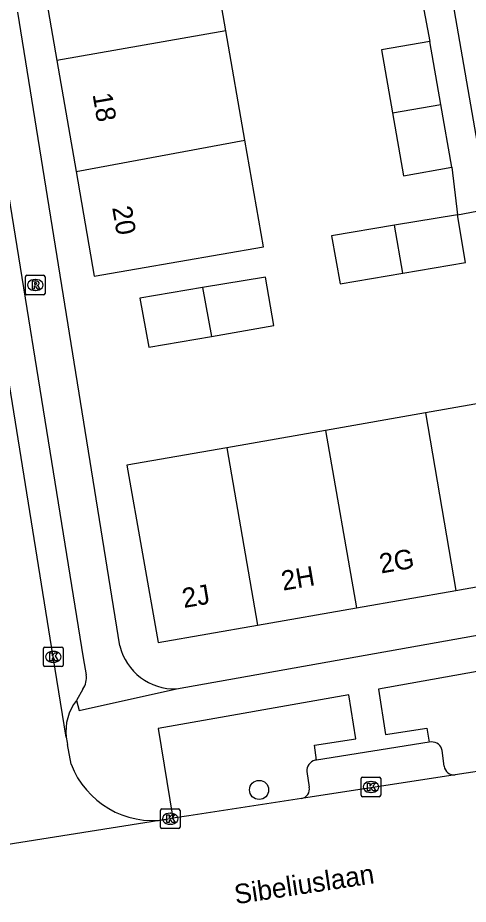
# Model space of a CAD drawing. Extents: x 160158 to 160921, y 381517 to 382041.
# Drawn here: x 160426.63 to 160449.66, y 381517.34 to 381562.61 of the extents above; entities that cross this region are included whole.
import ezdxf

# ---------------------------------------------------------------- set-up
doc = ezdxf.new("R2010")
doc.units = 0
for name, color, linetype in [('IMGEO_Boom', 7, 'Continuous'), ('IMGEO_Kolk', 7, 'Continuous'), ('IMGEO_Openbare_ruimte_label', 7, 'Continuous'), ('IMGEO_Pand', 7, 'Continuous'), ('IMGEO_Pand_nummerreeks', 7, 'Continuous'), ('IMGEO_Parkeervlak_open', 7, 'Continuous'), ('IMGEO_Rijbaan_lokaal_gesloten', 7, 'Continuous'), ('IMGEO_Rijbaan_lokaal_open', 7, 'Continuous'), ('IMGEO_Rioolput', 7, 'Continuous'), ('IMGEO_Voetpad_open', 7, 'Continuous')]:
    doc.layers.add(name, color=color, linetype=linetype)

msp = doc.modelspace()

# ---------------------------------------------------------------- linework, layer by layer
at = {"layer": 'IMGEO_Boom'}
msp.add_circle((160438.968, 381523.175), 0.489, dxfattribs=at)
at = {"layer": 'IMGEO_Kolk'}
for p, q in [((160427.947, 381529.547), (160427.947, 381530.399)), ((160428.022, 381530.473), (160428.874, 381530.473)), ((160428.948, 381530.399), (160428.948, 381529.547)), ((160428.435, 381530.253), (160428.46, 381530.253)), ((160428.874, 381529.473), (160428.022, 381529.473)), ((160428.458, 381529.693), (160428.433, 381529.693)), ((160444.187, 381522.9), (160444.187, 381523.752)), ((160444.262, 381523.826), (160445.114, 381523.826)), ((160444.675, 381523.606), (160444.7, 381523.606)), ((160445.188, 381523.752), (160445.188, 381522.9)), ((160444.698, 381523.046), (160444.673, 381523.046)), ((160445.114, 381522.826), (160444.262, 381522.826)), ((160434.002, 381522.203), (160434.854, 381522.203)), ((160433.927, 381521.277), (160433.927, 381522.129)), ((160434.415, 381521.983), (160434.44, 381521.983)), ((160434.928, 381522.129), (160434.928, 381521.277)), ((160434.438, 381521.423), (160434.413, 381521.423)), ((160434.854, 381521.203), (160434.002, 381521.203))]:
    msp.add_line(p, q, dxfattribs=at)
for points in [[(160427.947, 381529.547), (160427.947, 381530.399)], [(160428.022, 381530.473), (160428.874, 381530.473)], [(160428.948, 381530.399), (160428.948, 381529.547)], [(160428.268, 381530.173), (160428.391, 381530.173), (160428.391, 381530.022), (160428.521, 381530.173), (160428.685, 381530.173), (160428.539, 381530.022), (160428.692, 381529.773), (160428.54, 381529.773), (160428.455, 381529.937), (160428.391, 381529.87), (160428.391, 381529.773), (160428.268, 381529.773), (160428.268, 381530.173)], [(160428.874, 381529.473), (160428.022, 381529.473)], [(160444.187, 381522.9), (160444.187, 381523.752)], [(160444.262, 381523.826), (160445.114, 381523.826)], [(160444.508, 381523.526), (160444.631, 381523.526), (160444.631, 381523.375), (160444.761, 381523.526), (160444.925, 381523.526), (160444.779, 381523.375), (160444.932, 381523.126), (160444.78, 381523.126), (160444.695, 381523.29), (160444.631, 381523.223), (160444.631, 381523.126), (160444.508, 381523.126), (160444.508, 381523.526)], [(160445.188, 381523.752), (160445.188, 381522.9)], [(160445.114, 381522.826), (160444.262, 381522.826)], [(160434.002, 381522.203), (160434.854, 381522.203)], [(160433.927, 381521.277), (160433.927, 381522.129)], [(160434.248, 381521.903), (160434.371, 381521.903), (160434.371, 381521.752), (160434.501, 381521.903), (160434.665, 381521.903), (160434.519, 381521.752), (160434.672, 381521.503), (160434.52, 381521.503), (160434.435, 381521.667), (160434.371, 381521.6), (160434.371, 381521.503), (160434.248, 381521.503), (160434.248, 381521.903)], [(160434.928, 381522.129), (160434.928, 381521.277)], [(160434.854, 381521.203), (160434.002, 381521.203)]]:
    msp.add_lwpolyline(points, dxfattribs=at)
for centre, start, end in [((160428.024, 381530.397), 91.552, 178.448), ((160428.024, 381530.397), 91.552, 178.448), ((160428.872, 381530.397), 1.552, 88.448), ((160428.872, 381530.397), 1.552, 88.448), ((160428.024, 381529.549), 181.552, 268.448), ((160428.024, 381529.549), 181.552, 268.448), ((160428.872, 381529.549), 271.552, 358.448), ((160428.872, 381529.549), 271.552, 358.448), ((160444.264, 381523.75), 91.552, 178.448), ((160444.264, 381523.75), 91.552, 178.448), ((160445.112, 381523.75), 1.552, 88.448), ((160445.112, 381523.75), 1.552, 88.448), ((160444.264, 381522.902), 181.552, 268.448), ((160444.264, 381522.902), 181.552, 268.448), ((160445.112, 381522.902), 271.552, 358.448), ((160445.112, 381522.902), 271.552, 358.448), ((160434.004, 381522.127), 91.552, 178.448), ((160434.004, 381522.127), 91.552, 178.448), ((160434.852, 381522.127), 1.552, 88.448), ((160434.852, 381522.127), 1.552, 88.448), ((160434.004, 381521.279), 181.552, 268.448), ((160434.004, 381521.279), 181.552, 268.448), ((160434.852, 381521.279), 271.552, 358.448), ((160434.852, 381521.279), 271.552, 358.448)]:
    msp.add_arc(centre, 0.0765, start, end, dxfattribs=at)
for centre, major_axis, ratio, start_param, end_param in [((160428.434, 381529.973), (-0.387, 0.002), 0.722429, 4.712389, 7.853982), ((160428.459, 381529.973), (-0.39, 0.002), 0.717154, 1.570796, 4.712389), ((160444.674, 381523.326), (-0.387, 0.002), 0.722429, 4.712389, 7.853982), ((160444.699, 381523.326), (-0.39, 0.002), 0.717154, 1.570796, 4.712389), ((160434.414, 381521.703), (-0.387, 0.002), 0.722429, 4.712389, 7.853982), ((160434.439, 381521.703), (-0.39, 0.002), 0.717154, 1.570796, 4.712389)]:
    msp.add_ellipse(centre, major_axis=major_axis, ratio=ratio, start_param=start_param, end_param=end_param, dxfattribs=at)
at = {"layer": 'IMGEO_Pand'}
for points in [[(160437.271, 381561.934), (160436.314, 381567.442)], [(160427.667, 381565.936), (160428.625, 381560.43)], [(160437.271, 381561.934), (160428.625, 381560.43)], [(160438.24, 381556.361), (160437.271, 381561.934)], [(160447.703, 381561.4), (160445.235, 381560.965), (160445.794, 381557.754)], [(160448.265, 381558.188), (160447.703, 381561.4)], [(160428.625, 381560.43), (160429.609, 381554.764)], [(160445.794, 381557.754), (160448.265, 381558.188)], [(160448.827, 381554.975), (160448.265, 381558.188)], [(160445.794, 381557.754), (160446.353, 381554.542), (160448.827, 381554.975)], [(160429.609, 381554.764), (160438.24, 381556.361)], [(160429.609, 381554.764), (160430.539, 381549.416), (160439.186, 381550.919), (160438.24, 381556.361)], [(160449.121, 381552.549), (160445.895, 381552.012)], [(160446.323, 381549.56), (160449.524, 381550.103), (160449.121, 381552.549)], [(160445.895, 381552.012), (160442.669, 381551.474), (160443.122, 381549.016), (160446.323, 381549.56)], [(160446.323, 381549.56), (160445.895, 381552.012)], [(160436.528, 381546.337), (160439.73, 381546.889), (160439.288, 381549.363), (160436.078, 381548.828)], [(160436.078, 381548.828), (160432.868, 381548.292), (160433.326, 381545.785), (160436.528, 381546.337)], [(160436.078, 381548.828), (160436.528, 381546.337)], [(160452.53, 381543.311), (160447.476, 381542.428)], [(160447.476, 381542.428), (160442.369, 381541.536)], [(160447.476, 381542.428), (160449.033, 381533.368)], [(160442.369, 381541.536), (160437.314, 381540.654)], [(160442.369, 381541.536), (160443.956, 381532.481)], [(160437.314, 381540.654), (160432.209, 381539.762), (160433.804, 381530.706), (160438.88, 381531.593)], [(160437.314, 381540.654), (160438.88, 381531.593)], [(160449.033, 381533.368), (160454.109, 381534.256)], [(160443.956, 381532.481), (160449.033, 381533.368)], [(160438.88, 381531.593), (160443.956, 381532.481)]]:
    msp.add_lwpolyline(points, dxfattribs=at)
at = {"layer": 'IMGEO_Parkeervlak_open'}
for points in [[(160447.771, 381525.623), (160447.67, 381525.607)], [(160448.435, 381524.386), (160448.326, 381525.186)], [(160441.906, 381524.701), (160441.828, 381524.688)], [(160441.404, 381524.112), (160441.537, 381523.318)]]:
    msp.add_lwpolyline(points, dxfattribs=at)
for centre, radius, start, end in [((160447.816, 381525.109), 0.516, 8.588, 94.9791), ((160441.953, 381524.152), 0.55, 103.0895, 184.1961), ((160448.939, 381524.444), 0.507, 186.526, 275.979), ((160441.039, 381523.228), 0.506, 281.8859, 10.1932)]:
    msp.add_arc(centre, radius, start, end, dxfattribs=at)
at = {"layer": 'IMGEO_Rijbaan_lokaal_gesloten'}
for points in [[(160451.015, 381524.259), (160448.992, 381523.939)], [(160448.992, 381523.939), (160441.143, 381522.733)], [(160441.143, 381522.733), (160435.377, 381521.853), (160434.562, 381521.724)], [(160434.562, 381521.724), (160434.428, 381521.703), (160434.207, 381521.662)], [(160434.207, 381521.662), (160425.691, 381520.323)]]:
    msp.add_lwpolyline(points, dxfattribs=at)
at = {"layer": 'IMGEO_Rijbaan_lokaal_open'}
for points in [[(160429.107, 381525.876), (160428.448, 381529.973), (160425.993, 381545.238), (160424.108, 381556.964), (160422.828, 381564.957)], [(160429.352, 381524.49), (160429.179, 381525.5)]]:
    msp.add_lwpolyline(points, dxfattribs=at)
for centre, radius, start, end in [((160431.687, 381526.175), 2.597, 186.6138, 195.0668), ((160433.538, 381526.095), 4.483, 200.9742, 278.5848)]:
    msp.add_arc(centre, radius, start, end, dxfattribs=at)
at = {"layer": 'IMGEO_Rioolput'}
for p, q in [((160427.026, 381548.534), (160427.026, 381549.386)), ((160427.101, 381549.46), (160427.953, 381549.46)), ((160428.027, 381549.386), (160428.027, 381548.534)), ((160427.514, 381549.24), (160427.539, 381549.24)), ((160427.953, 381548.46), (160427.101, 381548.46)), ((160427.537, 381548.68), (160427.512, 381548.68))]:
    msp.add_line(p, q, dxfattribs=at)
for points in [[(160427.026, 381548.534), (160427.026, 381549.386)], [(160427.101, 381549.46), (160427.953, 381549.46)], [(160428.027, 381549.386), (160428.027, 381548.534)], [(160427.615, 381549.158), (160427.363, 381549.16), (160427.363, 381548.76)], [(160427.363, 381548.76), (160427.487, 381548.76), (160427.487, 381548.922), (160427.498, 381548.922)], [(160427.541, 381549.079), (160427.487, 381549.079), (160427.487, 381548.998)], [(160427.487, 381548.998), (160427.539, 381548.998)], [(160427.545, 381548.893), (160427.616, 381548.76), (160427.756, 381548.76), (160427.691, 381548.886)], [(160427.953, 381548.46), (160427.101, 381548.46)]]:
    msp.add_lwpolyline(points, dxfattribs=at)
for centre, radius, start, end in [((160427.103, 381549.384), 0.0765, 91.552, 178.448), ((160427.103, 381549.384), 0.0765, 91.552, 178.448), ((160427.951, 381549.384), 0.0765, 1.552, 88.448), ((160427.951, 381549.384), 0.0765, 1.552, 88.448), ((160427.497, 381548.869), 0.0533, 26.0293, 88.6989), ((160427.523, 381549.187), 0.19, 274.7715, 282.9687), ((160427.547, 381548.983), 0.0964, 77.0061, 93.1865), ((160427.561, 381549.04), 0.0378, 276.6634, 79.6772), ((160427.614, 381549.048), 0.109, 350.3612, 89.416), ((160427.612, 381549.048), 0.112, 277.5842, 350.9817), ((160427.596, 381548.833), 0.108, 29.5134, 73.7905), ((160427.103, 381548.536), 0.0765, 181.552, 268.448), ((160427.103, 381548.536), 0.0765, 181.552, 268.448), ((160427.951, 381548.536), 0.0765, 271.552, 358.448), ((160427.951, 381548.536), 0.0765, 271.552, 358.448)]:
    msp.add_arc(centre, radius, start, end, dxfattribs=at)
for centre, major_axis, ratio, start_param, end_param in [((160427.513, 381548.96), (-0.387, 0.002), 0.722429, 4.712389, 7.853982), ((160427.538, 381548.96), (-0.39, 0.002), 0.717154, 1.570796, 4.712389)]:
    msp.add_ellipse(centre, major_axis=major_axis, ratio=ratio, start_param=start_param, end_param=end_param, dxfattribs=at)
at = {"layer": 'IMGEO_Voetpad_open'}
for points in [[(160446.927, 381565.464), (160447.703, 381561.4)], [(160452.482, 381555.001), (160450.412, 381554.635), (160448.695, 381564.54)], [(160431.85, 381530.539), (160426.627, 381562.902)], [(160424.689, 381562.531), (160429.98, 381529.925), (160430.126, 381529.058)], [(160448.827, 381554.975), (160449.121, 381552.549)], [(160449.121, 381552.549), (160452.709, 381553.232)], [(160434.753, 381528.34), (160465.414, 381533.807)], [(160451.772, 381526.212), (160451.637, 381526.942), (160456.241, 381527.696), (160455.824, 381530.238), (160445.073, 381528.319), (160445.431, 381526.009), (160447.553, 381526.337), (160447.67, 381525.607)], [(160429.629, 381527.737), (160429.777, 381527.238), (160434.753, 381528.34)], [(160429.951, 381528.319), (160429.629, 381527.737)], [(160441.906, 381524.701), (160441.794, 381525.46), (160443.915, 381525.784), (160443.558, 381528.038), (160433.809, 381526.312), (160434.562, 381521.724)], [(160447.67, 381525.607), (160441.906, 381524.701)]]:
    msp.add_lwpolyline(points, dxfattribs=at)
for centre, radius, start, end in [((160434.632, 381531.195), 2.858, 193.2771, 272.4356), ((160429.199, 381528.887), 0.942, 322.9094, 10.4454), ((160431.641, 381526.169), 2.551, 142.0653, 186.5976)]:
    msp.add_arc(centre, radius, start, end, dxfattribs=at)

# ---------------------------------------------------------------- texts
at = {"layer": 'IMGEO_Openbare_ruimte_label'}
msp.add_text('Sibeliuslaan', height=1, rotation=8.6242, dxfattribs=at).set_placement((160437.78, 381517.332))
at = {"layer": 'IMGEO_Pand_nummerreeks'}
for s, rotation, p in [('18', 279.6656, (160430.451, 381558.698)), ('20', 279.6656, (160431.455, 381552.92)), ('2G', 9.7174, (160445.206, 381534.226)), ('2H', 9.7174, (160440.193, 381533.349)), ('2J', 9.7174, (160435.123, 381532.463))]:
    msp.add_text(s, height=1, rotation=rotation, dxfattribs=at).set_placement(p)

doc.saveas('drawing.dxf')
